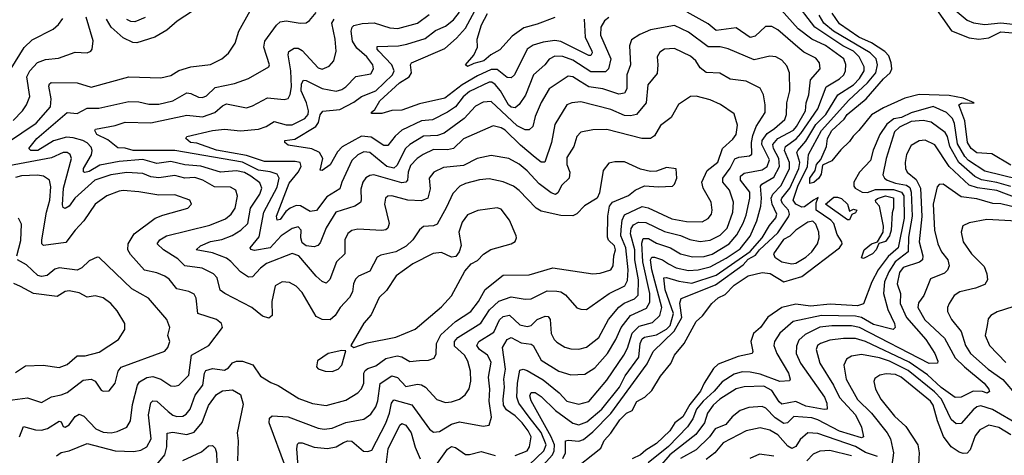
# Model space of a CAD drawing. Extents: x 1308313 to 1441400, y 959662 to 1036319.
# Tile 540 of 656: x 1405036 to 1409982, y 992362 to 994552. Entities that reach past the tile are written whole.
import ezdxf

# ---------------------------------------------------------------- set-up
doc = ezdxf.new("R2010")
doc.units = 0

msp = doc.modelspace()

# ---------------------------------------------------------------- linework, layer by layer
at = {"layer": '0CON10XD'}
for points in [[(1407764.5, 992345.5), (1407778.1, 992375), (1407777.1, 992435), (1407791.2, 992438.8), (1407845, 992433.8), (1407868, 992442), (1407915, 992480.5), (1408005, 992571.7), (1408188.3, 992821.7), (1408218.8, 992885), (1408323.4, 992986.6), (1408361.5, 993055), (1408352.7, 993127.3), (1408359.4, 993150.6), (1408530.8, 993219.2), (1408669.6, 993320.4), (1408695, 993348.5), (1408731.9, 993368.1), (1408752.4, 993395), (1408845, 993480.8), (1408898.6, 993561.4), (1408902.4, 993575), (1408897.4, 993595), (1408868, 993628), (1408861.2, 993645), (1408864.3, 993655), (1408904.4, 993705), (1408950.7, 993805), (1408954.4, 993835), (1408940.4, 993885), (1408945.4, 993894.6), (1408985, 993942.5), (1409034.6, 994025), (1409085, 994075.9), (1409145.6, 994174.4), (1409225, 994225.2), (1409255, 994256.2), (1409277.4, 994295), (1409278.9, 994315), (1409252.7, 994365), (1409225, 994393.9), (1409171.3, 994421.3), (1409030.2, 994515), (1408925, 994653.1)], [(1404975.1, 993934.9), (1405118.5, 994031.5), (1405190.5, 994115), (1405193.3, 994155), (1405182, 994218), (1405185, 994230), (1405194.1, 994235.9), (1405325, 994235.4), (1405395, 994213.3), (1405584.7, 994265.3), (1405745, 994260.4), (1405795, 994272.5), (1405835, 994296.2), (1405895, 994316.2), (1405995, 994327.1), (1406051.4, 994355), (1406085.3, 994384.7), (1406118.5, 994435), (1406136, 994494), (1406193.8, 994596.2)], [(1405904.4, 994595.6), (1405826.9, 994545), (1405775, 994499.1), (1405715.3, 994464.7), (1405625, 994435.3), (1405605, 994437.8), (1405555, 994461.9), (1405494.7, 994515), (1405471.3, 994555)], [(1407870.9, 994555), (1407877.4, 994465), (1407909.7, 994395), (1407911.8, 994385), (1407905, 994372.9), (1407895, 994373.1), (1407755, 994443.4), (1407725, 994447.9), (1407665, 994440), (1407615.6, 994424.4), (1407584.6, 994405), (1407521.1, 994275), (1407505, 994259.6), (1407485, 994261.8), (1407435, 994301.9), (1407405, 994301.4), (1407335, 994269.6), (1407258.4, 994225), (1407171.8, 994158.2), (1407045, 994128.7), (1406955, 994096.8), (1406905, 994096.7), (1406855, 994081.1), (1406805, 994081.2), (1406801.2, 994085), (1406819.2, 994100.8), (1406845, 994143.9), (1406943.7, 994235), (1406991.7, 994265), (1407004.2, 994285), (1407000, 994325), (1407004.4, 994335), (1407171.6, 994408.4), (1407230.9, 994459.1), (1407275, 994510.6), (1407322.9, 994597.1)], [(1407635, 992279.3), (1407712.8, 992365), (1407721.2, 992385), (1407722.1, 992415), (1407705.9, 992455.9), (1407605, 992635.5), (1407598.7, 992661.3), (1407605, 992678.5), (1407625, 992677.7), (1407655, 992657.8), (1407728.2, 992588.2), (1407815, 992523.8), (1407845, 992515.6), (1407885, 992531), (1407960.9, 992595), (1408049.8, 992705), (1408078, 992762), (1408145.8, 992855), (1408152.9, 992925), (1408162.9, 992947.1), (1408175, 992956.3), (1408235, 992968.8), (1408285, 992995.8), (1408303.2, 993015), (1408320, 993075), (1408278.8, 993195), (1408272, 993255), (1408285, 993257.1), (1408347.1, 993237.2), (1408412.5, 993227.5), (1408535, 993268.5), (1408705, 993386.4), (1408766.5, 993455), (1408802, 993518), (1408835, 993556.4), (1408839.4, 993575), (1408816.8, 993625), (1408811.6, 993655), (1408819, 993675), (1408861.9, 993718.1), (1408903, 993805), (1408902.5, 993835), (1408878.3, 993895), (1408882.4, 993915), (1408936.5, 993953.5), (1408960.5, 993979.5), (1409045.5, 994105), (1409087.2, 994215), (1409154.6, 994255), (1409175.3, 994275), (1409184.7, 994295), (1409186.7, 994326.7), (1409175.3, 994355), (1409083.3, 994423.3), (1409015, 994455.2), (1408947.1, 994507.2), (1408833.4, 994633.4)], [(1409629.6, 994619.6), (1409716.5, 994496.5), (1409805, 994460.6), (1409853.8, 994453.8), (1409905, 994460.4), (1409965, 994490.6), (1410025, 994486.7)], [(1409705.3, 994625), (1409795, 994550.2), (1409826.7, 994536.7), (1409885, 994527.6), (1409965, 994537.2), (1410025, 994529.5)], [(1404992.7, 994307.3), (1405057.6, 994412.4), (1405098.9, 994451.1), (1405203.3, 994505), (1405231, 994529), (1405252.1, 994557.9)], [(1405002.7, 994045), (1405049.6, 994095), (1405070.9, 994125), (1405086.8, 994166.8), (1405071.4, 994265), (1405087.5, 994295), (1405125, 994337.3), (1405165, 994352.8), (1405230.5, 994359.5), (1405315, 994388.5), (1405375, 994385.6), (1405394, 994395), (1405400, 994405), (1405404.5, 994445.5), (1405370.3, 994565)], [(1406371.6, 992305), (1406288.8, 992525), (1406291.5, 992548.5), (1406305, 992560.6), (1406385, 992555.3), (1406535, 992499.5), (1406565, 992493.6), (1406605, 992498.8), (1406675, 992528), (1406765.3, 992544.8), (1406800.3, 992569.7), (1406824.4, 992605.6), (1406835, 992636), (1406847.3, 992722.7), (1406905, 992762.4), (1406933.4, 992753.4), (1406975, 992707.5), (1407035, 992719.4), (1407055, 992717.2), (1407075, 992704.6), (1407132.1, 992642.1), (1407175, 992627.3), (1407205, 992630.4), (1407245.3, 992644.7), (1407274.1, 992665.9), (1407293.6, 992696.4), (1407302.8, 992735), (1407300, 992785), (1407286.9, 992835), (1407270, 992865), (1407220.4, 992910.4), (1407219.7, 992935), (1407236.7, 992955), (1407352.8, 993027.2), (1407396.6, 993093.4), (1407443.1, 993136.9), (1407505, 993159.8), (1407575, 993146.9), (1407605, 993148.9), (1407685, 993188.8), (1407735, 993188.4), (1407755, 993184.3), (1407778.5, 993168.5), (1407835, 993104.4), (1407855, 993096.4), (1407883.8, 993096.2), (1407997.1, 993175), (1408075.3, 993215), (1408088.5, 993241.5), (1408093.4, 993295), (1408080.2, 993405), (1408055.1, 993465), (1408057.1, 993497.1), (1408062.3, 993545), (1408075, 993571.1), (1408163.8, 993613.8), (1408193.2, 993606.8), (1408312, 993552), (1408385, 993538.6), (1408465, 993536.9), (1408495, 993552.7), (1408511.8, 993575), (1408515.4, 993595), (1408509.2, 993635), (1408469.1, 993705), (1408462.9, 993735), (1408490, 993795), (1408543.7, 993836.3), (1408566.2, 993905), (1408619, 993951), (1408634.7, 993975), (1408641.5, 994021.5), (1408625, 994079.2), (1408556.3, 994126.4), (1408505, 994150), (1408435, 994168.5), (1408405, 994166.9), (1408345, 994125.7), (1408308.5, 994061.5), (1408255, 994021.1), (1408225, 993968.6), (1408204.7, 993955.3), (1408161.2, 993955), (1407985, 994000.9), (1407915, 993998.9), (1407855, 993986.4), (1407835.5, 993965), (1407819.6, 993915), (1407785, 993858.8), (1407784.1, 993825), (1407799.3, 993785), (1407796.4, 993755), (1407759.2, 993720.8), (1407738.6, 993681.4), (1407727.2, 993672.8), (1407705, 993681.8), (1407645, 993727.5), (1407585, 993792.7), (1407545, 993825.8), (1407493.9, 993853.9), (1407405, 993870), (1407334.8, 993855.2), (1407265, 993818.9), (1407165, 993808.7), (1407115.6, 993785), (1407093.4, 993755), (1407098, 993702), (1407085.7, 993654.3), (1407055, 993641.2), (1406985.3, 993644.7), (1406905, 993667.3), (1406885.3, 993664.7), (1406873.5, 993655), (1406868, 993625), (1406892.5, 993527.5), (1406885.5, 993505), (1406875, 993496.4), (1406855, 993492.2), (1406735, 993498.9), (1406705, 993491.8), (1406685, 993477.8), (1406669.2, 993445), (1406670, 993375), (1406627.2, 993335), (1406594, 993246), (1406575, 993228.1), (1406555, 993236.5), (1406525, 993263.2), (1406438, 993365), (1406405, 993377.6), (1406275, 993327.3), (1406245, 993304), (1406205, 993260), (1406185, 993257.5), (1406145, 993284.5), (1406097.4, 993337.4), (1406075, 993352.8), (1406005, 993380.2), (1405922.5, 993395), (1405944.3, 993415), (1405995, 993437.8), (1406052, 993448), (1406102.8, 993467.2), (1406146.3, 993493.7), (1406181.5, 993528.5), (1406195.9, 993605), (1406242, 993675), (1406251.7, 993705), (1406241.7, 993731.7), (1406197.2, 993765), (1406165, 993783.4), (1406125, 993793.3), (1406045, 993785.2), (1405946.2, 993816.2), (1405865, 993822.9), (1405795, 993840.2), (1405725, 993829.6), (1405655, 993850.3), (1405535, 993840.1), (1405438.3, 993821.7), (1405385, 993789.2), (1405363.8, 993783.8), (1405357.1, 993787.1), (1405355.8, 993805), (1405397.3, 993872.7), (1405400, 993895), (1405395, 993910.9), (1405375, 993933.4), (1405352.7, 993945), (1405305, 993958.4), (1405271, 993961), (1405206.5, 993943.5), (1405126.9, 993895), (1405091.2, 993895), (1405081.1, 993905), (1405121.7, 993955), (1405274.4, 994085.6), (1405325, 994080.2), (1405375, 994108.4), (1405432.9, 994107.1), (1405585, 994141.1), (1405635, 994138.9), (1405685, 994127.1), (1405735, 994126.9), (1405805, 994144.7), (1405875, 994184.7), (1405895, 994182), (1405935, 994162.5), (1405955, 994161.3), (1405975, 994170.4), (1406018.5, 994211.5), (1406115, 994232.1), (1406185, 994256.5), (1406288, 994315), (1406291.4, 994325), (1406262.2, 994415), (1406267.9, 994445), (1406326.2, 994525), (1406345, 994541.3), (1406375, 994546.3), (1406445, 994534.2), (1406475, 994537.3), (1406491.8, 994548.2), (1406525, 994588.7)], [(1406443.9, 992195), (1406428, 992395), (1406431.5, 992418.5), (1406438.8, 992425), (1406454.7, 992425.3), (1406515, 992402.7), (1406583, 992397), (1406625, 992405.7), (1406662.9, 992427.1), (1406685, 992435.2), (1406705, 992434.1), (1406763.4, 992383.4), (1406785, 992381.5), (1406805, 992387.8), (1406875, 992524.5), (1406893.7, 992575), (1406902.9, 992625), (1406915, 992640.7), (1407006.4, 992616.4), (1407095, 992494.4), (1407115, 992479.1), (1407145, 992482), (1407205, 992519.2), (1407245, 992530.8), (1407365, 992509.1), (1407395, 992514), (1407405.5, 992554.5), (1407394.3, 992634.3), (1407397.6, 992695), (1407391.7, 992755), (1407405, 992830), (1407386.8, 992865), (1407346.5, 992895), (1407331.8, 992915), (1407342.5, 992935), (1407418.4, 992981.6), (1407446.2, 993043.8), (1407465, 993060.2), (1407496.7, 993066.7), (1407548.3, 993018.3), (1407585, 993009.2), (1407604.9, 993015.1), (1407635, 993044.7), (1407675, 993062.1), (1407690.5, 993060.5), (1407701.1, 993045), (1407706.4, 992975), (1407720.9, 992945), (1407735, 992930.9), (1407775, 992905.5), (1407805, 992896.9), (1407845, 992895.9), (1407883.3, 992906.7), (1407945.2, 992954.8), (1407993.8, 993045), (1408045, 993106.5), (1408073, 993127), (1408125, 993149), (1408142.3, 993167.7), (1408143.9, 993245), (1408126.8, 993345), (1408126.1, 993396.1), (1408103.9, 993475), (1408107.2, 993502.8), (1408119.5, 993520.5), (1408145, 993534.5), (1408182, 993532), (1408275, 993486.7), (1408355, 993467.1), (1408403.1, 993446.9), (1408455, 993436.5), (1408505, 993444), (1408555, 993469.8), (1408589.8, 993505), (1408618.7, 993585), (1408621.7, 993635), (1408602.2, 993695), (1408568.9, 993735), (1408568.3, 993755), (1408604.3, 993805.7), (1408627.7, 993852.3), (1408648.1, 993861.9), (1408701.9, 993868.1), (1408713.5, 993876.5), (1408711.9, 993935), (1408719.4, 993970.6), (1408735.4, 994014.6), (1408780.3, 994085), (1408781.6, 994125), (1408772.7, 994175), (1408755, 994207.8), (1408685, 994242.9), (1408605, 994253.8), (1408552.9, 994282.9), (1408485, 994287.3), (1408455, 994310.4), (1408432.1, 994345), (1408405, 994369.6), (1408325, 994408.2), (1408275, 994403.6), (1408251.3, 994388.7), (1408237.5, 994365), (1408241.5, 994325), (1408238.1, 994281.9), (1408192.1, 994225), (1408183.9, 994135), (1408133.9, 994076.1), (1408105, 994069.5), (1408075, 994071.4), (1408005, 994101), (1407855, 994138.9), (1407810, 994135), (1407785.3, 994124.7), (1407724, 994025), (1407706.8, 993935), (1407674.6, 993835.4), (1407655, 993836.8), (1407625, 993860), (1407551.5, 993921.5), (1407475, 993997), (1407455, 994008.8), (1407415, 994019.2), (1407265, 993952.8), (1407215, 993904.3), (1407185, 993897.4), (1407115, 993900), (1407063.6, 993875), (1407032.8, 993855), (1407000, 993820), (1406987.6, 993785), (1406984.3, 993745.7), (1406975.2, 993734.8), (1406955, 993731.6), (1406815, 993771.8), (1406795, 993769.2), (1406775, 993757.9), (1406759.3, 993735), (1406750.1, 993699.9), (1406752, 993645), (1406747.2, 993632.8), (1406720, 993615), (1406624.6, 993585.4), (1406574.7, 993505.3), (1406545, 993430), (1406533, 993417), (1406515, 993409.8), (1406475, 993415.2), (1406455, 993431.2), (1406448.2, 993455), (1406450.3, 993495), (1406435, 993510.3), (1406405, 993502.8), (1406350, 993465), (1406295, 993405.2), (1406215, 993392.7), (1406197.8, 993397.8), (1406194.5, 993405), (1406239.1, 993460.9), (1406261.7, 993585), (1406328.9, 993711.1), (1406340.2, 993755), (1406329.1, 993775), (1406295, 993788.2), (1406235, 993795.9), (1406155, 993835.9), (1405815, 993894.6), (1405605.4, 993895.4), (1405565, 993906.6), (1405528.5, 993908.5), (1405479, 993949), (1405424.1, 993975), (1405413.6, 993995), (1405417.5, 994002.5), (1405515, 994020), (1405565, 994036.6), (1405695, 994034.4), (1405875, 994072.9), (1405955, 994064), (1406016.2, 994085), (1406055, 994119.4), (1406075, 994128.6), (1406175, 994109.6), (1406205, 994118.5), (1406280.4, 994159.6), (1406365, 994150.9), (1406383.8, 994156.2), (1406395, 994175.8), (1406402.2, 994215), (1406398.1, 994295), (1406384.7, 994375.3), (1406388.2, 994391.8), (1406415, 994409.4), (1406435, 994409.7), (1406455, 994397.1), (1406535, 994311.1), (1406556.1, 994303.9), (1406590.8, 994319.2), (1406613.6, 994345), (1406626.1, 994395), (1406621.1, 994455), (1406603.2, 994535), (1406615, 994555.2)], [(1405666.4, 994563.6), (1405615, 994542), (1405595, 994542.8), (1405574.1, 994554.1)], [(1406145.7, 993994.3), (1406235, 994002.3), (1406273.9, 994016.1), (1406315, 994040.3), (1406375, 994023.9), (1406405, 994023.9), (1406468.8, 994055), (1406484.8, 994075), (1406486.5, 994093.5), (1406476.8, 994135), (1406449.4, 994195), (1406450.8, 994229.2), (1406462.2, 994247.8), (1406475, 994247.5), (1406555, 994207.3), (1406625, 994192.7), (1406655, 994201.3), (1406675, 994214.6), (1406725, 994266.2), (1406800.6, 994279.4), (1406812.5, 994305), (1406809.6, 994325), (1406779.7, 994365), (1406729.9, 994409.9), (1406708, 994445), (1406700.6, 994495), (1406705.6, 994514.4), (1406715, 994523.4), (1406756.3, 994533.7), (1406816.1, 994536.1), (1406895, 994512.3), (1406935, 994508.8), (1407035, 994535.2), (1407092.2, 994577.8)], [(1407995, 994563.8), (1407973.5, 994546.5), (1407955.9, 994515), (1407953.3, 994475), (1408006.4, 994355), (1407993.9, 994306.1), (1407979.3, 994290.7), (1407905, 994289.6), (1407815, 994348.9), (1407765, 994367.3), (1407725, 994368.9), (1407696.1, 994353.9), (1407673.8, 994325), (1407616.6, 994275), (1407576.3, 994173.7), (1407544.8, 994125.2), (1407525, 994109.5), (1407505, 994113), (1407490.8, 994125), (1407452, 994195), (1407425, 994227), (1407408.2, 994238.2), (1407395, 994238), (1407295, 994192.1), (1407263.7, 994165), (1407225, 994114.8), (1407185, 994087.4), (1407110.4, 994049.6), (1407055, 994043.3), (1406955, 993997.6), (1406922.4, 993967.6), (1406885, 993919.2), (1406865, 993919.6), (1406802, 993962), (1406753.1, 993966.9), (1406656.7, 993913.3), (1406632, 993888), (1406595, 993823.3), (1406555, 993793.5), (1406546.1, 993796.1), (1406558.1, 993855), (1406541.3, 993885), (1406502.8, 993902.8), (1406385, 993920.8), (1406367.5, 993935), (1406368, 993945), (1406418.3, 993951.7), (1406524.2, 994015), (1406537, 994035), (1406545.6, 994074.4), (1406558, 994092), (1406645, 994101.3), (1406715, 994137.3), (1406753.4, 994166.6), (1406824.7, 994195), (1406908.8, 994275), (1406917, 994295), (1406906.1, 994325), (1406839.4, 994395), (1406831.6, 994405), (1406831.9, 994418.1), (1406938.3, 994421.7), (1406980.8, 994429.2), (1407072.1, 994457.9), (1407125, 994497.5), (1407175, 994519.8), (1407215, 994551.6), (1407245, 994589.7)], [(1407510.5, 994469.5), (1407448.7, 994401.3), (1407403.5, 994376.5), (1407367.3, 994345), (1407317.3, 994332.7), (1407285, 994317.5), (1407276, 994325), (1407316.7, 994373.3), (1407335.5, 994414.5), (1407334.2, 994455), (1407355.9, 994525.9), (1407386.8, 994583.2)], [(1407725, 994563.3), (1407635, 994529.2), (1407568.2, 994511.8), (1407510.5, 994469.5)], [(1407595, 992315.2), (1407669.7, 992385), (1407680.7, 992415), (1407655, 992477.8), (1407594.6, 992554.6), (1407543.9, 992625), (1407533.9, 992655), (1407536.9, 992725), (1407548.8, 992791.2), (1407565, 992795.3), (1407585, 992788.8), (1407665, 992741.1), (1407746.2, 992676.2), (1407785, 992634.7), (1407845, 992619.4), (1407895, 992632.7), (1407985, 992739.7), (1408071.4, 992865), (1408089.6, 992900.4), (1408113.1, 992976.9), (1408148.3, 993011.7), (1408215, 993030.4), (1408251.6, 993065), (1408261.2, 993105), (1408211.4, 993295), (1408205.2, 993344.8), (1408212.2, 993357.8), (1408225, 993358.9), (1408265.4, 993345.4), (1408295.6, 993325.6), (1408334.4, 993304.4), (1408395, 993291.6), (1408445, 993295.5), (1408505, 993310.6), (1408585, 993353.5), (1408655, 993400.4), (1408705, 993464.2), (1408739.2, 993540.8), (1408759, 993615), (1408762.8, 993655), (1408758.1, 993715), (1408764.9, 993725.1), (1408825, 993760.8), (1408853, 993815), (1408849.5, 993855), (1408823.2, 993905), (1408819.1, 993925), (1408845, 993955.5), (1408922.7, 993997.3), (1408939.1, 994015), (1408983.9, 994095), (1408986, 994135), (1409000.2, 994175), (1409009.4, 994250.6), (1409057.1, 994305), (1409053.2, 994335), (1409035, 994358.7), (1408975, 994389.2), (1408945.1, 994415.1), (1408845, 994502.2), (1408815, 994518.8), (1408782.2, 994517.8), (1408731.1, 994468.9), (1408705, 994463.5), (1408635, 994510.8), (1408535, 994497.9), (1408495, 994530.9), (1408389.4, 994589.4)], [(1407802.4, 992277.6), (1407955, 992398.5), (1407972.8, 992437.2), (1408006, 992474), (1408050.1, 992539.9), (1408085, 992573.8), (1408112.7, 992587.3), (1408136.7, 992633.3), (1408175.6, 992655), (1408211.2, 992688.8), (1408255, 992760.3), (1408306.6, 992823.4), (1408325, 992866.2), (1408374, 992925), (1408435, 993035.2), (1408465.8, 993064.2), (1408512.7, 993125), (1408545, 993154.6), (1408579.9, 993170.1), (1408625, 993218), (1408695, 993265.1), (1408765, 993282), (1408806.3, 993276.3), (1408875, 993234.8), (1408965, 993261.9), (1409154.6, 993405), (1409167.9, 993425), (1409166.4, 993435), (1409142.2, 993472.2), (1409125, 993527.2), (1409111, 993545), (1409036.3, 993595), (1409037.8, 993632.2), (1409047.8, 993657.8), (1409024.2, 993645.8), (1408978.7, 993611.3), (1408965, 993609.3), (1408934.8, 993625), (1408921.9, 993645), (1408944.2, 993715.8), (1408993.3, 993815), (1408998.4, 993875), (1409063.2, 993995), (1409202, 994148), (1409295.7, 994234.3), (1409336.9, 994285), (1409345.6, 994325), (1409337.7, 994355), (1409308, 994385), (1409123.8, 994495), (1409075.2, 994535), (1409052.2, 994575)], [(1410015, 993821.2), (1409918.7, 993878.7), (1409845, 993882.3), (1409815, 993904.7), (1409797.5, 993935), (1409783.4, 994043.4), (1409754, 994125), (1409767.1, 994132.9), (1409830, 994135), (1409775, 994158.2), (1409705, 994170.9), (1409555, 994176.7), (1409482.1, 994157.9), (1409375, 994109.1), (1409315, 994073.7), (1409252.2, 993995), (1409222.5, 993967.5), (1409205, 993940), (1409161.3, 993898.7), (1409115, 993842.9), (1409068.5, 993821.5), (1409062, 993775), (1409051, 993755), (1409025, 993733.5), (1409005, 993728.6), (1409005.8, 993755), (1409032.8, 993795), (1409038.5, 993825), (1409060.6, 993849.4), (1409089.6, 993915), (1409094.3, 993955), (1409115, 993994.6), (1409177.6, 994052.4), (1409193.6, 994075), (1409289, 994155), (1409374.5, 994255), (1409409.2, 994285), (1409416.6, 994305), (1409413.4, 994335), (1409401.4, 994371.4), (1409382.7, 994392.7), (1409315.3, 994435.3), (1409250.8, 994465), (1409155, 994531.2), (1409117.1, 994585)], [(1407525, 992361.9), (1407585.3, 992385), (1407597, 992405), (1407604.8, 992455), (1407590.7, 992485), (1407559.5, 992525), (1407525, 992560.2), (1407480.8, 992590.8), (1407466.9, 992615), (1407464.3, 992645), (1407471.3, 992705), (1407467.3, 992745), (1407477.1, 992795), (1407461.2, 992905), (1407485, 992943.9), (1407505, 992954.7), (1407555, 992927.6), (1407605, 992921.5), (1407615, 992914.4), (1407655, 992841.2), (1407745, 992785.8), (1407805, 992767.6), (1407875, 992769.6), (1407925, 992802.5), (1407988.1, 992875), (1408031.5, 992945), (1408057.8, 993005), (1408104.9, 993065.1), (1408185, 993102.3), (1408201.5, 993131.5), (1408200.8, 993175), (1408166.2, 993335), (1408161.9, 993428.1), (1408167.4, 993452.6), (1408195, 993452.5), (1408235, 993429), (1408306.1, 993406.1), (1408355, 993376), (1408415, 993361), (1408475, 993362.3), (1408515, 993373.9), (1408600, 993425), (1408638.9, 993471.1), (1408670.4, 993529.6), (1408685, 993569.4), (1408703.1, 993655), (1408703.4, 993685), (1408657.5, 993745), (1408657.5, 993765), (1408675, 993780.8), (1408765, 993797.8), (1408791, 993815), (1408802.4, 993847.6), (1408764.9, 993924.9), (1408765.8, 993945), (1408790.2, 993979.8), (1408828.1, 994005), (1408878.9, 994051.1), (1408888.8, 994075), (1408888.9, 994135), (1408904.7, 994195), (1408902.5, 994285), (1408890.1, 994320.1), (1408865, 994348.9), (1408835, 994365.5), (1408805, 994369.6), (1408725, 994350.6), (1408595, 994406.7), (1408555, 994415.9), (1408495, 994416.5), (1408395, 994490.2), (1408325, 994522.5), (1408205, 994501), (1408151.7, 994478.3), (1408109.3, 994450.7), (1408099.4, 994420.6), (1408104.7, 994325), (1408085.3, 994275), (1408086.4, 994205), (1408075, 994183.6), (1408045, 994178.3), (1407965, 994204.8), (1407895, 994214.8), (1407851.9, 994241.9), (1407815, 994265.3), (1407791.8, 994268.2), (1407696, 994205), (1407655, 994136.7), (1407626.1, 994065), (1407614, 994016), (1407595, 993998.9), (1407575, 993998.1), (1407535, 994018.6), (1407405, 994140.5), (1407365, 994138.1), (1407325, 994117.8), (1407269.4, 994055), (1407168.4, 993981.6), (1407135, 993970.6), (1407063.7, 993966.3), (1406995.5, 993924.5), (1406974.6, 993905.4), (1406931.1, 993818.9), (1406915, 993805.5), (1406880, 993815), (1406795, 993885.2), (1406765, 993887.3), (1406735, 993873.6), (1406704.8, 993845.2), (1406654.1, 993735.9), (1406645, 993702.5), (1406578.6, 993661.4), (1406527.2, 993592.8), (1406495, 993587.7), (1406447.4, 993617.4), (1406425, 993618.9), (1406394.4, 993605.6), (1406372.5, 993587.5), (1406345, 993548.3), (1406328.6, 993545), (1406326.6, 993565), (1406389.4, 993730.6), (1406434.4, 993785), (1406450.7, 993815), (1406444.1, 993834.1), (1406419.4, 993839.4), (1406265, 993838.7), (1406175, 993870), (1406025, 993897.1), (1405925, 993931.1), (1405893.3, 993935), (1405870, 993955), (1405875, 993965.5), (1406005, 993995.7), (1406065, 994002), (1406145.7, 993994.3)], [(1410055, 993748.9), (1409885, 993790.3), (1409801.6, 993845), (1409783.8, 993863.8), (1409747.7, 993927.7), (1409731.2, 994031.2), (1409721.4, 994055), (1409691.2, 994085), (1409625, 994115.3), (1409515, 994084.7), (1409465, 994060.7), (1409426.5, 994053.5), (1409392.4, 994027.6), (1409356.6, 993975), (1409323.6, 993896.4), (1409310.2, 993845), (1409254.7, 993785), (1409227.1, 993735), (1409226.9, 993715), (1409233.1, 993705), (1409267.5, 993685), (1409295, 993683.1), (1409335, 993699.4), (1409425, 993698.2), (1409465, 993685.4), (1409477.5, 993667.5), (1409478.6, 993555), (1409448.3, 993405), (1409398.3, 993361.7), (1409348.1, 993295), (1409316.8, 993235), (1409275, 993123.9), (1409245, 993113.5), (1409107.1, 993122.9), (1409008, 993112), (1408935, 993123), (1408865, 993105.7), (1408795, 993056.8), (1408757.5, 993005), (1408722.8, 992975), (1408709.6, 992935), (1408718.8, 992885), (1408715.7, 992875), (1408645, 992858.3), (1408545, 992819.8), (1408520.7, 992799.3), (1408474.8, 992725), (1408456, 992685), (1408401.6, 992618.4), (1408366.7, 992555), (1408327, 992525), (1408302.7, 992485), (1408235, 992422.2), (1408181.4, 992388.6), (1408155, 992364), (1408112.7, 992345)], [(1410015, 993713.2), (1409945, 993733.7), (1409867.7, 993747.7), (1409834.7, 993764.7), (1409753.7, 993833.7), (1409708.6, 993915), (1409696.9, 993965), (1409685, 993985.7), (1409615, 994036.6), (1409574.8, 994044.8), (1409515, 994040.3), (1409455, 994012.4), (1409431.3, 993988.6), (1409388.4, 993855), (1409371.9, 993771.9), (1409379.6, 993755), (1409394.5, 993745), (1409435, 993730.2), (1409491.3, 993721.3), (1409508.2, 993708.2), (1409514.5, 993684.5), (1409519.5, 993565), (1409501.6, 993458.4), (1409498.8, 993385), (1409433.9, 993335), (1409402.1, 993285), (1409380.3, 993235), (1409375.2, 993175), (1409396.5, 993095), (1409431.2, 993025), (1409434.3, 993005), (1409424.4, 992995.6), (1409325, 993019.4), (1409265, 993055.4), (1409235, 993062), (1409064.6, 993064.6), (1408921.1, 993035), (1408853.8, 992976.2), (1408827.8, 992935), (1408823.9, 992915), (1408839.7, 992875), (1408897.4, 992775), (1408906.5, 992745), (1408903.4, 992736.6), (1408855, 992734.2), (1408755, 992770.5), (1408705, 992780.5), (1408665, 992781.4), (1408625, 992770.4), (1408565, 992731.7), (1408524.8, 992685), (1408469.9, 992635), (1408435.1, 992594.9), (1408417.1, 992545), (1408391.2, 992505), (1408295, 992406.9), (1408193.4, 992325)], [(1410262.5, 993572.5), (1409945, 993693.6), (1409847.2, 993707.2), (1409805, 993720.2), (1409705.6, 993815), (1409633.4, 993923.4), (1409585, 993946.5), (1409555, 993943.2), (1409515, 993919.5), (1409490.4, 993875), (1409484.1, 993835), (1409486, 993805), (1409494.7, 993785), (1409539.4, 993749.4), (1409560.9, 993705), (1409567.5, 993562.5), (1409554.8, 993435), (1409573.5, 993365), (1409572, 993345), (1409556.6, 993333.4), (1409474, 993306), (1409455, 993281.1), (1409443.6, 993225), (1409460, 993175), (1409458.3, 993125), (1409490.8, 993055), (1409587.6, 992945), (1409633.6, 992875), (1409648.6, 992835), (1409646.2, 992825), (1409605, 992823.7), (1409255, 993005.1), (1409215, 993013.6), (1409115, 993013.5), (1409055, 993006.1), (1408981.1, 992968.9), (1408949.3, 992940.7), (1408938.8, 992911.2), (1408937.1, 992875), (1408959.2, 992825), (1409079, 992655), (1409090.8, 992625), (1409092, 992595), (1409077.3, 992592.7), (1408985, 992609.5), (1408935, 992632.9), (1408865, 992619.4), (1408851.1, 992631.1), (1408815, 992688.7), (1408775, 992710.3), (1408675, 992706.8), (1408635, 992696.5), (1408552.5, 992645), (1408519.2, 992615), (1408491.6, 992575), (1408476.3, 992525), (1408432.7, 992467.3), (1408302.2, 992365), (1408249.6, 992305)], [(1405220.1, 992359.9), (1405243.9, 992376.1), (1405285, 992385.2), (1405375, 992421.2), (1405515, 992385.6), (1405609.2, 992380.8), (1405645, 992387.5), (1405675.4, 992405), (1405695.7, 992445), (1405682.9, 992565), (1405695, 992625.6), (1405705, 992636.4), (1405725, 992634.6), (1405781.9, 992581.9), (1405805, 992563.8), (1405825, 992558.1), (1405855, 992559.7), (1405871.4, 992568.6), (1405891.9, 992595), (1405916.7, 992665), (1405956, 992715), (1405964.5, 992775.5), (1405971.4, 992788.6), (1406005, 992799.2), (1406065, 992790.7), (1406085, 992802.7), (1406105, 992827.3), (1406125, 992836.4), (1406155, 992835.4), (1406207.8, 992817.8), (1406245, 992760), (1406297.9, 992727.9), (1406335, 992713.1), (1406438.1, 992648.1), (1406507, 992623), (1406575, 992612.4), (1406675, 992639.2), (1406735, 992676.6), (1406753.5, 992696.5), (1406765, 992724.4), (1406764.7, 992775), (1406771.8, 992788.2), (1406785, 992798.9), (1406825, 992812), (1406875, 992848.9), (1406932.4, 992862.4), (1406955, 992856.7), (1406995, 992833.2), (1407045, 992839.3), (1407089.9, 992840.1), (1407118.6, 992851.4), (1407127.7, 992872.3), (1407129.4, 992925), (1407151.7, 992968.3), (1407225.9, 993035), (1407303.1, 993085), (1407341.3, 993135), (1407373.7, 993196.3), (1407465, 993267.3), (1407595, 993270.3), (1407715, 993305.3), (1407915, 993274.7), (1407951.9, 993278.1), (1408005, 993295.6), (1408017.3, 993315), (1408020.5, 993365), (1408029, 993395), (1408023.3, 993415), (1407994.5, 993444.5), (1407988.9, 993458.9), (1407990, 993565), (1407999.5, 993615), (1408014.2, 993635.8), (1408095, 993668.2), (1408128.6, 993695), (1408175, 993716.4), (1408245, 993711.4), (1408315, 993716), (1408325.8, 993725), (1408336.9, 993755), (1408333.3, 993803.3), (1408285, 993810), (1408235, 993791.2), (1408205, 993788.6), (1408155, 993801.1), (1408075, 993837.5), (1408025, 993838.5), (1407995, 993831.4), (1407966.6, 993793.4), (1407948.5, 993681.5), (1407937.1, 993655), (1407873.5, 993616.5), (1407835, 993575.6), (1407815, 993565.5), (1407755, 993568.8), (1407655, 993589.1), (1407630.9, 993605), (1407545, 993693.8), (1407516.7, 993715), (1407465, 993736.5), (1407395, 993751.8), (1407345, 993746.5), (1407275, 993728.4), (1407246.5, 993715), (1407211.6, 993678.4), (1407180.2, 993609.8), (1407133.5, 993525), (1407115, 993516.7), (1407065, 993513.5), (1407044.2, 993495.8), (1407010.7, 993445), (1406977, 993413), (1406925, 993385.8), (1406850.8, 993369.2), (1406831.9, 993358.1), (1406795, 993287.5), (1406737.5, 993262.5), (1406722.3, 993247.7), (1406712.8, 993225), (1406707.6, 993185), (1406693.2, 993155), (1406645.3, 993105), (1406621.2, 993065), (1406595, 993043.9), (1406555.9, 993045.9), (1406525, 993060), (1406455, 993180.6), (1406425, 993213.1), (1406390.6, 993230.6), (1406355, 993234.4), (1406319.4, 993215), (1406302.4, 993135), (1406304.4, 993065.6), (1406288.3, 993051.7), (1406255, 993061.5), (1406201.5, 993105), (1406066, 993175), (1406042.6, 993192.6), (1406027.8, 993255), (1406010, 993275), (1405952.8, 993302.8), (1405865, 993314.2), (1405830.8, 993350.8), (1405757.8, 993395), (1405727.1, 993425), (1405739.4, 993445), (1405774, 993465), (1405991.2, 993518.8), (1406069.3, 993550.7), (1406097.7, 993575), (1406117.6, 993605), (1406130.3, 993665), (1406122.2, 993695), (1406095, 993709.6), (1406015, 993712.2), (1405956.2, 993746.2), (1405915, 993758.6), (1405865, 993756.5), (1405815, 993768.4), (1405735, 993756.8), (1405695, 993762.8), (1405655, 993779), (1405575, 993784.5), (1405493, 993773), (1405413.4, 993745), (1405312.5, 993655), (1405285, 993615.5), (1405265, 993602.9), (1405255, 993608), (1405251.8, 993621.8), (1405256.4, 993705), (1405296.3, 993855), (1405288.8, 993875), (1405275, 993885.4), (1405255, 993883.9), (1405195, 993857.2), (1404981.5, 993818.5)], [(1405035, 992456), (1405055, 992506.7), (1405115, 992490), (1405145, 992488.2), (1405175, 992496.6), (1405235, 992534.4), (1405245, 992530), (1405255, 992508), (1405265, 992504.4), (1405285, 992515.5), (1405315, 992556.7), (1405335, 992570), (1405358.9, 992558.9), (1405418.5, 992495), (1405455, 992478.8), (1405495, 992475.3), (1405525, 992481.3), (1405575, 992504.5), (1405593.2, 992535), (1405602.9, 992617.1), (1405628.1, 992715), (1405637.9, 992732.1), (1405675, 992753.4), (1405705, 992758.4), (1405745.2, 992745.2), (1405795, 992712.3), (1405815, 992709.6), (1405835, 992715.5), (1405885, 992765.8), (1405899.1, 992865), (1405985.6, 992915), (1406054.2, 993005), (1406050, 993025), (1406024.2, 993045), (1405931.4, 993075), (1405922.8, 993152.8), (1405911.8, 993171.8), (1405885.8, 993185.8), (1405825, 993199.6), (1405787.1, 993247.1), (1405765, 993262.2), (1405725, 993279.1), (1405662.5, 993292.5), (1405591.8, 993371.8), (1405580, 993395), (1405580.8, 993425), (1405610.9, 993475), (1405716.1, 993553.9), (1405755, 993570.4), (1405880, 993605), (1405899.2, 993625), (1405890, 993645), (1405815, 993672.7), (1405735, 993670.9), (1405635, 993687.6), (1405555, 993694), (1405535, 993690.4), (1405473.8, 993666.2), (1405414.4, 993625.6), (1405358.1, 993541.9), (1405313.9, 993495), (1405267.7, 993432.3), (1405155, 993417.5), (1405146.7, 993425), (1405147.2, 993445), (1405170.7, 993585), (1405186.9, 993645), (1405191.9, 993711.9), (1405185.3, 993745.3), (1405155, 993765.3), (1405125, 993770.7), (1405045, 993767.7), (1405015, 993759.1)], [(1410055, 993605.4), (1409965, 993626.7), (1409925, 993628.8), (1409845, 993651.1), (1409765, 993662.5), (1409675, 993725.4), (1409655.4, 993724.6), (1409645, 993712.5), (1409625.6, 993624.4), (1409631.5, 993495), (1409648.8, 993425), (1409667.2, 993385), (1409698.4, 993345), (1409705.3, 993314.7), (1409697.3, 993292.7), (1409682.1, 993277.9), (1409611.2, 993248.8), (1409577.3, 993165), (1409550.6, 993129.4), (1409547.1, 993105), (1409583, 993043), (1409681.6, 992951.6), (1409735, 992851.7), (1409782.5, 992807.5), (1409880.3, 992725), (1409904.4, 992695), (1409907.2, 992682.8), (1409895.4, 992674.6), (1409873.3, 992683.3), (1409825.2, 992684.8), (1409765, 992655.4), (1409735, 992652.7), (1409665, 992703.3), (1409596.4, 992766.4), (1409505, 992830.7), (1409285, 992935.1), (1409235, 992948.8), (1409175, 992949.8), (1409105, 992941.1), (1409058.9, 992925), (1409044.6, 992915), (1409036.8, 992895), (1409055.3, 992825), (1409124.4, 992714.4), (1409155, 992652.9), (1409234.4, 992565), (1409265.5, 992504.5), (1409274.3, 992455.7), (1409265, 992449.6), (1409155, 992483.9), (1409045, 992540.7), (1409015, 992550.4), (1408925, 992557), (1408893.6, 992526.4), (1408875, 992523), (1408831.4, 992551.4), (1408785, 992599.5), (1408765, 992607.6), (1408698, 992602), (1408655, 992588.4), (1408615, 992555.4), (1408583.1, 992516.9), (1408528.9, 992495), (1408500.7, 992455), (1408435, 992389.8), (1408355, 992346.2)], [(1409195, 993546), (1409083.9, 993625), (1409125, 993659.8), (1409145, 993660.8), (1409165, 993653.5), (1409194.1, 993625), (1409205, 993590), (1409225, 993600), (1409241.2, 993595), (1409235, 993581.2), (1409216.7, 993573.3), (1409205, 993546.7), (1409195, 993546)], [(1409275, 993352), (1409264.4, 993355), (1409278.5, 993395), (1409315, 993425.2), (1409344.6, 993435.4), (1409372.9, 993485), (1409374.7, 993515), (1409355.4, 993615), (1409336.9, 993635), (1409335.5, 993645), (1409345.9, 993654.1), (1409385, 993667), (1409425, 993656), (1409426.1, 993605), (1409418.1, 993581.9), (1409414.6, 993494.6), (1409405.2, 993465), (1409385, 993437.5), (1409352.3, 993427.7), (1409338.2, 993395), (1409320.5, 993375), (1409275, 993352)], [(1406715, 992904.2), (1406781.5, 992928.5), (1406925, 992955.8), (1407023.1, 992996.9), (1407155, 993109.5), (1407205, 993164.4), (1407271.8, 993288.2), (1407304.4, 993325.6), (1407335, 993342.5), (1407365.6, 993374.4), (1407402.4, 993397.6), (1407505, 993425.8), (1407525, 993436.7), (1407532.5, 993455), (1407530, 993465), (1407496.7, 993545), (1407455, 993599.2), (1407435, 993606.9), (1407336.8, 993593.2), (1407285, 993571.9), (1407258.2, 993535), (1407242.7, 993485), (1407253.4, 993416.6), (1407244.2, 993385), (1407227.5, 993362.5), (1407205, 993358.6), (1407155, 993381.5), (1407112.7, 993377.3), (1407010.8, 993325), (1406926.7, 993265), (1406878.9, 993191.1), (1406842.5, 993155), (1406801.2, 993068.8), (1406764, 993026), (1406700, 992915), (1406715, 992904.2)], [(1405020.9, 993365), (1405041.8, 993441.8), (1405044.2, 993524.2), (1405030, 993555)], [(1408915, 993324.3), (1408935, 993328.4), (1408985, 993358.6), (1409015, 993385.3), (1409043.2, 993425), (1409052.5, 993455), (1409051.2, 993485), (1409035.3, 993525), (1409019.9, 993539.9), (1408995, 993534.5), (1408935, 993493.6), (1408905.4, 993464.7), (1408873, 993447), (1408823.3, 993375), (1408829.2, 993359.2), (1408864.5, 993335), (1408915, 993324.3)], [(1410045, 993539.8), (1409895, 993548.5), (1409805, 993531.1), (1409773.6, 993516.4), (1409766.2, 993485), (1409776.2, 993435), (1409817.5, 993375), (1409880.8, 993310.8), (1409894.6, 993275), (1409898.5, 993245), (1409885, 993221.8), (1409837.6, 993202.4), (1409759.2, 993185), (1409731.1, 993165), (1409704.7, 993125.3), (1409696.4, 993105), (1409697.1, 993085), (1409717.5, 993045), (1409765.9, 992985), (1409787.9, 992915), (1409811.9, 992875), (1409901.6, 992795), (1409974.1, 992744.1), (1410043.2, 992663.2)], [(1404975, 992638.2), (1405075, 992650.6), (1405145, 992628.2), (1405195, 992657.1), (1405245, 992666.1), (1405275, 992678.4), (1405355, 992740), (1405394.7, 992745.3), (1405414.5, 992735), (1405445, 992689.2), (1405455.8, 992684.2), (1405485, 992686), (1405515, 992725.8), (1405530.9, 992785), (1405545.5, 992805), (1405764.6, 992885.4), (1405779.4, 992905), (1405789.5, 992935), (1405780, 992965), (1405790, 993005), (1405774.4, 993045), (1405682.7, 993152.7), (1405598.5, 993198.5), (1405435, 993356.2), (1405425, 993358), (1405385, 993339.4), (1405347.5, 993305), (1405325, 993293.2), (1405235, 993305.3), (1405212.6, 993297.4), (1405174.3, 993265.7), (1405145, 993261.6), (1405126.8, 993266.8), (1405069.9, 993319.9), (1405025, 993345.8)], [(1405015, 992778.5), (1405065, 992811.5), (1405154.4, 992815.6), (1405235, 992804.5), (1405275, 992819.5), (1405325, 992862.3), (1405365, 992861.8), (1405435, 992880.8), (1405532.9, 992945), (1405564.4, 992995), (1405564.4, 993025), (1405525, 993088.6), (1405493.1, 993125), (1405455, 993153.3), (1405415, 993163.5), (1405375, 993157.9), (1405335, 993179.3), (1405285, 993189.2), (1405265, 993185.4), (1405225, 993160.6), (1405105.2, 993175.2), (1405040.5, 993210.5), (1405005.8, 993225.8)], [(1410025, 993108.5), (1409946.7, 993083.3), (1409914.7, 993065.3), (1409901.6, 993048.4), (1409895.3, 993014.7), (1409885.9, 992965), (1409907.3, 992915), (1409989.5, 992829.5)], [(1406605, 992784.2), (1406635, 992796), (1406654.2, 992815), (1406675, 992887.5), (1406655, 992890), (1406585, 992873.8), (1406532.7, 992837.3), (1406526.4, 992806.4), (1406535, 992796.7), (1406570, 992785), (1406605, 992784.2)], [(1410055, 992516.1), (1409923.2, 992593.2), (1409865, 992610.9), (1409845, 992605.6), (1409825, 992590.8), (1409765, 992522.5), (1409741.2, 992521.2), (1409715, 992542.9), (1409666.6, 992645), (1409631.3, 992681.3), (1409499, 992789), (1409405, 992835.6), (1409355, 992851.9), (1409265, 992869.3), (1409215, 992861.4), (1409190, 992845), (1409175.4, 992815), (1409187.2, 992745), (1409245, 992643.5), (1409315.7, 992575), (1409394.3, 992475), (1409411.2, 992445), (1409425.4, 992375), (1409417.2, 992312.8)], [(1410015, 992464.8), (1409955, 992501.6), (1409905, 992514), (1409859.7, 992490.3), (1409835, 992460), (1409810.8, 992389.2), (1409795, 992372.7), (1409775, 992370.9), (1409755, 992377.3), (1409715.4, 992405), (1409676.5, 992456.5), (1409646.1, 992536.1), (1409624.6, 992614.6), (1409611.2, 992635), (1409463.3, 992755), (1409435, 992768.4), (1409388.4, 992771.6), (1409357.5, 992765), (1409331.4, 992748.6), (1409327.1, 992732.9), (1409335.5, 992694.5), (1409361.2, 992645), (1409429.9, 992559.9), (1409486.8, 992506.8), (1409548.5, 992415), (1409554.7, 992375), (1409551.9, 992315)], [(1405724.5, 992315.5), (1405764.5, 992365.5), (1405775.9, 992405), (1405776.3, 992473.7), (1405805, 992478.9), (1405875, 992467.7), (1405911.6, 992478.4), (1405952.8, 992527.2), (1405985, 992613.3), (1406025, 992668.2), (1406055, 992686.1), (1406105, 992692.1), (1406145, 992668.6), (1406159.1, 992619.1), (1406128.2, 992475), (1406133.4, 992435), (1406130.4, 992335)], [(1406865, 992220), (1406887, 992395), (1406945, 992514.5), (1406955, 992522.5), (1406975, 992513.3), (1407003.3, 992475), (1407022.8, 992402.8), (1407047.6, 992345)], [(1409345.8, 992355.8), (1409285, 992376.4), (1409235, 992406), (1409045, 992471.3), (1408995, 992474.7), (1408957.5, 992442.5), (1408935, 992406.9), (1408915, 992395.9), (1408895, 992408.2), (1408845, 992465.8), (1408805, 992489.2), (1408755, 992499.7), (1408685.6, 992485), (1408570.4, 992425), (1408527.3, 992375), (1408485, 992341.2)], [(1405855, 992335.6), (1405949.5, 992380.5), (1405985, 992410), (1406005, 992411.9), (1406017.8, 992397.8), (1406024.1, 992374.1), (1406026.9, 992325)], [(1407135, 992322.1), (1407185, 992393.8), (1407205, 992407.2), (1407225, 992402.2), (1407275, 992366.7), (1407295, 992366.1), (1407355, 992381.2), (1407425, 992362)], [(1409105, 992386.8), (1409055, 992383.2), (1409021.5, 992368.5), (1408990.4, 992335)], [(1409215, 992359.7), (1409105, 992386.8)], [(1408825, 992358.4), (1408752.4, 992367.6), (1408704, 992346)]]:
    msp.add_lwpolyline(points, dxfattribs=at)

doc.saveas('drawing.dxf')
